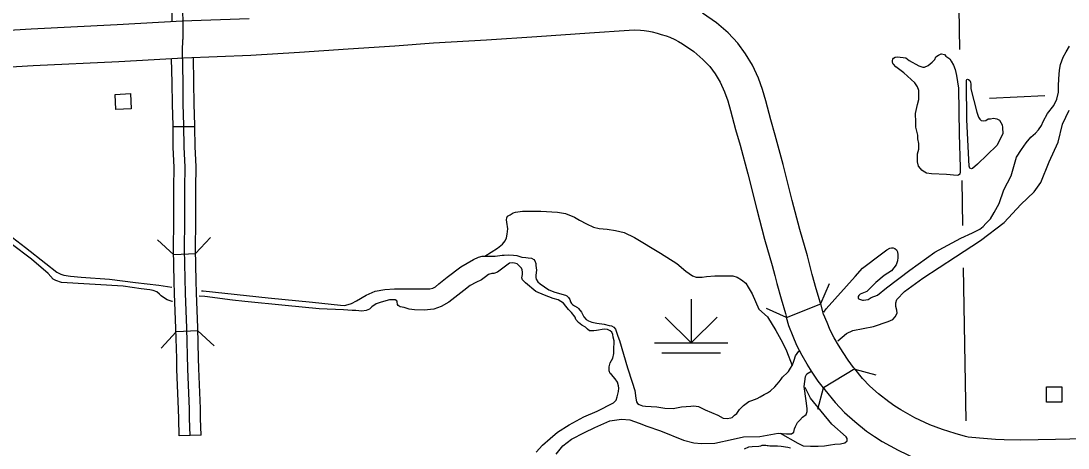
# Model space of a CAD drawing. Extents: x 1084508 to 1142749, y 1057638 to 1093403.
# Drawn here: x 1114434 to 1116682, y 1064991 to 1065908 of the extents above; entities that cross this region are included whole.
import ezdxf

# ---------------------------------------------------------------- set-up
doc = ezdxf.new("R2010")
doc.units = 0
for name, color, linetype in [('Level 10', 7, 'Continuous'), ('Level 35', 7, 'Continuous'), ('Level 37', 7, 'Continuous'), ('Level 38', 7, 'Continuous'), ('Level 4', 7, 'Continuous'), ('Level 44', 7, 'Continuous'), ('Level 45', 7, 'Continuous'), ('Level 47', 7, 'Continuous'), ('Level 5', 7, 'Continuous'), ('Level 56', 7, 'Continuous')]:
    doc.layers.add(name, color=color, linetype=linetype)

msp = doc.modelspace()

# ---------------------------------------------------------------- linework, layer by layer
at = {"layer": 'Level 10'}
for p, q in [((1116077.6, 1065271.6), (1116150.9, 1065300.9)), ((1116224.1, 1065161), (1116156.6, 1065120))]:
    msp.add_line(p, q, dxfattribs=at)
for points in [[(1116150.9, 1065300.9), (1116150.6, 1065301.8), (1116141, 1065333.1), (1116132.4, 1065364), (1116128.4, 1065380.5), (1116122.4, 1065404), (1116105.8, 1065460.6), (1116089.6, 1065522.8), (1116070.1, 1065599.6), (1116053.4, 1065662.5), (1116044, 1065695.4), (1116033.1, 1065736.8), (1116026, 1065760.5), (1116017.3, 1065785.4), (1116004.2, 1065813.3), (1115989.5, 1065837.7), (1115973, 1065860.5), (1115952, 1065882.2), (1115926.9, 1065904.3), (1115897, 1065924.9)], [(1114779.8, 1065907.6), (1114640.2, 1065899.3), (1114456.1, 1065890.7), (1114372.5, 1065885.4), (1114289.9, 1065882.4), (1114232.9, 1065878.7), (1114113.9, 1065876.1), (1114013.7, 1065874.4), (1113949.7, 1065874.4)], [(1114923.7, 1065912.7), (1114779.8, 1065907.6)], [(1114782.7, 1065829.1), (1114927.6, 1065834.4), (1115032, 1065841), (1115136.6, 1065848.2), (1115236.4, 1065854.6), (1115319.4, 1065861), (1115433.3, 1065867.2), (1115541.4, 1065874.9), (1115654.7, 1065882.6), (1115739.7, 1065888.4), (1115750.7, 1065888.7), (1115764.3, 1065888.1), (1115771.9, 1065887.4), (1115781.8, 1065885.9), (1115788.8, 1065884.3), (1115799.7, 1065881.7), (1115808.3, 1065879), (1115819.2, 1065875.7), (1115826.9, 1065872.9), (1115837.7, 1065868.2), (1115845.8, 1065864.2), (1115854.4, 1065858.9), (1115878.6, 1065842.4), (1115897.8, 1065825.4), (1115912.7, 1065809.9), (1115924, 1065794.3), (1115934.9, 1065776.3), (1115944.6, 1065755.7), (1115951.4, 1065736.3), (1115957.6, 1065715.6), (1115968.3, 1065674.7), (1115977.7, 1065641.6), (1115994.2, 1065579.9), (1116013.6, 1065503.3), (1116030.2, 1065439.8), (1116046.7, 1065383.3), (1116052.2, 1065361.4), (1116056.5, 1065344.1), (1116065.7, 1065311.1), (1116075.3, 1065279.6), (1116077.6, 1065271.6)], [(1113950.1, 1065795.9), (1114014.4, 1065795.9), (1114115.4, 1065797.6), (1114236.2, 1065800.3), (1114293.8, 1065804), (1114376.4, 1065807), (1114460.5, 1065812.3), (1114644.4, 1065821), (1114782.7, 1065829.1)], [(1116224.1, 1065161), (1116221.6, 1065164.1), (1116209.6, 1065179.9), (1116198.8, 1065196.4), (1116189, 1065212), (1116179.5, 1065228), (1116171.3, 1065243.9), (1116164.6, 1065260.4), (1116157.2, 1065278.6), (1116150.9, 1065300.9)], [(1116156.6, 1065120), (1116145.4, 1065134.6), (1116132.8, 1065154), (1116122, 1065171.1), (1116110.8, 1065190), (1116099.9, 1065211.1), (1116091.9, 1065230.8), (1116082.8, 1065253.1), (1116077.6, 1065271.6)], [(1116467.7, 1065014.6), (1116461.7, 1065015.8), (1116439.6, 1065022.2), (1116412.1, 1065030.6), (1116385.5, 1065040.8), (1116353.2, 1065056.1), (1116322.9, 1065072.8), (1116310, 1065081), (1116296.9, 1065090.2), (1116275.1, 1065107.8), (1116256.4, 1065124.2), (1116240.5, 1065140.6), (1116224.1, 1065161)], [(1116156.6, 1065120), (1116159.8, 1065115.7), (1116181.7, 1065088.6), (1116202.3, 1065067.3), (1116224.5, 1065047.8), (1116249.6, 1065027.5), (1116266.3, 1065015.8), (1116282.9, 1065005.2), (1116317.5, 1064986.2), (1116354.6, 1064968.6), (1116386.6, 1064956.3), (1116417.3, 1064947), (1116443, 1064939.6), (1116457.5, 1064936.8)], [(1117103.3, 1065016.2), (1117040.4, 1065015.4), (1116940.1, 1065014.3), (1116858.2, 1065012.4), (1116748.1, 1065011.2), (1116655.2, 1065009.4), (1116580.8, 1065007.9), (1116545, 1065009), (1116526.4, 1065009.5), (1116491.8, 1065012), (1116467.7, 1065014.6)]]:
    msp.add_lwpolyline(points, dxfattribs=at)
at = {"layer": 'Level 35'}
for points in [[(1116157.6, 1065282.8), (1116162.4, 1065289.6), (1116224.9, 1065359.7), (1116240.8, 1065377.4), (1116281.4, 1065408), (1116293.2, 1065416.9), (1116299.6, 1065420.4), (1116302.6, 1065421), (1116306.7, 1065421), (1116310.2, 1065419.8), (1116313.8, 1065416.3), (1116315.5, 1065412.1), (1116316.7, 1065405.7), (1116316.7, 1065400.4), (1116316.1, 1065393.3), (1116312.6, 1065384.5), (1116302.6, 1065371.5), (1116287.3, 1065361.5), (1116269.6, 1065346.7), (1116250.2, 1065327.3), (1116236, 1065321.4), (1116232.5, 1065318.5), (1116231.3, 1065316.1), (1116231.3, 1065313.7), (1116231.3, 1065312), (1116234.3, 1065310.8), (1116240.8, 1065308.4), (1116242.5, 1065308.4), (1116252.5, 1065310.2), (1116259, 1065314.3), (1116272.6, 1065319.6), (1116292, 1065335), (1116342.6, 1065373.3), (1116396.2, 1065411.6), (1116451.6, 1065441.6), (1116476.9, 1065453.4), (1116492.8, 1065461.1), (1116499.9, 1065466.4), (1116505.2, 1065473.4), (1116515.2, 1065483.4), (1116523.4, 1065496.4), (1116534, 1065515.8), (1116544, 1065545.3), (1116560, 1065575.4), (1116571.1, 1065615.4), (1116582.3, 1065631.9), (1116591.8, 1065646.1), (1116602.4, 1065658.4), (1116612.4, 1065667.3), (1116618.3, 1065674.3), (1116624.7, 1065683.2), (1116628.3, 1065692), (1116637.7, 1065709.1), (1116651.2, 1065726.8), (1116657.7, 1065740.3), (1116661.2, 1065755.1), (1116661.2, 1065768.6), (1116662.4, 1065783.4), (1116663.6, 1065802.2), (1116665.4, 1065814.6), (1116671.3, 1065830.5), (1116677.7, 1065841.7), (1116684.8, 1065853.5)], [(1116473.3, 1065762.2), (1116485.8, 1065712.3), (1116489.4, 1065701.6), (1116492.5, 1065697.4), (1116495.6, 1065694.4), (1116499.7, 1065693.9), (1116505.3, 1065694.4), (1116510.4, 1065698), (1116515.6, 1065698), (1116522.2, 1065699.5), (1116528.9, 1065698), (1116535, 1065694.9), (1116540.7, 1065685.1), (1116541.2, 1065679.5), (1116541.7, 1065665.6), (1116528.9, 1065640.5), (1116487.4, 1065600.5), (1116477.1, 1065591.2), (1116475, 1065590.7), (1116470.9, 1065591.7), (1116469.4, 1065596.4), (1116464.3, 1065695.4), (1116464, 1065774.8), (1116464, 1065779.2), (1116464.2, 1065780.9), (1116465, 1065782.2), (1116466.4, 1065782.7), (1116468.2, 1065782.2), (1116470.9, 1065780.4), (1116471.8, 1065778.7), (1116472.3, 1065776.5), (1116473.1, 1065772.1), (1116473.1, 1065768.6), (1116473.1, 1065764.7), (1116473.3, 1065762.2)], [(1116440.5, 1065401.9), (1116494.3, 1065436.5), (1116544.9, 1065475.6), (1116580.8, 1065514.1), (1116609, 1065541), (1116623.8, 1065561.5), (1116641.1, 1065605.8), (1116660.9, 1065647.5), (1116669.9, 1065686.6), (1116684, 1065716.7)], [(1114368.8, 1065478.8), (1114443.7, 1065421.4), (1114487.1, 1065387.6), (1114510.7, 1065368.4), (1114519.3, 1065364.1), (1114525.9, 1065362.1), (1114540.5, 1065360.1), (1114563, 1065357.8), (1114624, 1065353.8), (1114680, 1065346.5), (1114730.1, 1065340.5), (1114758.2, 1065336.3)], [(1114759.4, 1065305.5), (1114758.6, 1065305.7), (1114748, 1065309.3), (1114742, 1065313), (1114735, 1065317.6), (1114731.4, 1065321.6), (1114725.4, 1065326.3), (1114718.1, 1065329.6), (1114710.5, 1065330.9), (1114692.3, 1065332.9), (1114653.5, 1065338.5), (1114520.9, 1065346.5), (1114509, 1065350.5), (1114503.4, 1065353.8), (1114492.4, 1065366), (1114456.3, 1065396.5), (1114413.2, 1065429.4)], [(1114964.7, 1065313.3), (1115059.8, 1065304.4), (1115120.2, 1065297.7), (1115128.4, 1065297.4), (1115136.1, 1065299.1), (1115143.4, 1065301.1), (1115154, 1065307), (1115174.8, 1065319), (1115187.8, 1065325.3), (1115194.4, 1065327.6), (1115215.3, 1065331.6), (1115235.8, 1065333.2), (1115293.5, 1065332.9), (1115305.8, 1065332.6), (1115311.7, 1065333.2), (1115318.3, 1065334.5), (1115324, 1065337.2), (1115330.9, 1065343.5), (1115348.8, 1065358.1), (1115378.3, 1065380), (1115405.2, 1065395.6), (1115416.4, 1065400.5), (1115424.1, 1065402.8), (1115429.7, 1065402.8), (1115435.7, 1065402.8), (1115443, 1065402.8), (1115451.9, 1065403.2), (1115466.8, 1065404.8), (1115471.1, 1065405.5), (1115480.7, 1065405.8), (1115491.4, 1065405.2), (1115498.6, 1065404.2), (1115509.2, 1065400.9), (1115518.2, 1065400.2), (1115523.2, 1065399.2), (1115529.8, 1065398.5), (1115535.4, 1065395.6), (1115537.4, 1065392.9), (1115539.7, 1065387.6), (1115539.7, 1065383.3), (1115541.1, 1065373.3), (1115539.1, 1065362.1), (1115539.4, 1065357.4), (1115540.4, 1065353.8), (1115543.7, 1065348.1), (1115549, 1065343.5), (1115566.9, 1065330.9), (1115580.2, 1065325.6), (1115602.7, 1065319.3)], [(1115510.6, 1065363.6), (1115510.6, 1065368.3), (1115510.3, 1065373.5), (1115508.7, 1065377.1), (1115503.9, 1065382.6), (1115499.2, 1065386.2), (1115493.6, 1065388.2), (1115489.2, 1065388.6), (1115482.9, 1065387.8), (1115468.6, 1065377.1), (1115457.1, 1065368.7), (1115449.2, 1065366), (1115444.9, 1065365.6), (1115437.7, 1065363.6), (1115431, 1065358.8), (1115422.7, 1065352.5), (1115410.4, 1065346.5), (1115398.1, 1065339.8), (1115384.6, 1065329.1), (1115352.9, 1065304.1), (1115336.3, 1065294.6), (1115320.4, 1065289.4), (1115299.8, 1065287.1), (1115279.2, 1065287.8), (1115267.3, 1065289.4), (1115257, 1065292.6), (1115248.3, 1065294.2), (1115245.9, 1065295.8), (1115243.5, 1065297.4), (1115242.3, 1065299.3), (1115241.9, 1065304.9), (1115240.8, 1065306.9), (1115237.2, 1065308.9), (1115234, 1065309.3), (1115225.3, 1065308.9), (1115207.5, 1065304.5), (1115196.4, 1065300.5), (1115187.6, 1065294.2), (1115182.1, 1065289), (1115175.2, 1065286.5), (1115165.6, 1065284.8), (1115152.6, 1065286.5), (1115144.7, 1065286.1), (1115126.5, 1065288.1), (1115074.4, 1065290.1), (1115001.5, 1065297.1), (1114914.7, 1065305.7), (1114887.8, 1065308.7), (1114828.5, 1065316.3), (1114816.6, 1065317.1)], [(1116187.5, 1065221.3), (1116206.5, 1065237.1), (1116220, 1065243.5), (1116264.2, 1065251.9), (1116295.6, 1065262.8), (1116305.9, 1065267.3), (1116311, 1065273), (1116314.9, 1065280.7), (1116314.2, 1065287.1), (1116312.3, 1065294.8), (1116312.3, 1065302.5), (1116314.2, 1065310.2), (1116330.9, 1065326.9), (1116370, 1065355.7), (1116440.5, 1065401.9)], [(1115706.2, 1065088.4), (1115712.1, 1065094), (1115713.8, 1065100.9), (1115716.8, 1065112.8), (1115717.4, 1065119.7), (1115716.6, 1065124.7), (1115714.5, 1065132.4), (1115709.6, 1065139.4), (1115701.8, 1065148.6), (1115699, 1065151.4), (1115696.9, 1065157), (1115696.9, 1065159.8), (1115696.9, 1065165.4), (1115699, 1065173.8), (1115704.6, 1065184.3), (1115706.8, 1065194.1), (1115706.8, 1065202.6), (1115706.8, 1065208.2), (1115707.5, 1065213.8), (1115707.5, 1065217.3), (1115707.5, 1065221.5), (1115705.4, 1065229.2), (1115704.6, 1065234.8), (1115702.5, 1065239.7), (1115699, 1065242.5), (1115693.4, 1065245.3), (1115686.4, 1065246), (1115669.6, 1065243.2), (1115664, 1065242.5), (1115657, 1065242.5), (1115654.9, 1065242.5), (1115650, 1065246), (1115645.8, 1065250.3), (1115638, 1065255.2), (1115631, 1065260.8), (1115625.4, 1065267.1), (1115624, 1065272), (1115615.6, 1065281.8), (1115609.3, 1065288.8), (1115603.7, 1065295.8), (1115598.8, 1065302.2), (1115587.6, 1065309.2), (1115576.3, 1065312), (1115558.1, 1065319), (1115539.2, 1065327.4), (1115517.5, 1065345.6), (1115510.6, 1065352.5), (1115509.5, 1065356.8), (1115510.6, 1065363.6)], [(1114821.4, 1065328.6), (1114825.2, 1065328.6), (1114964.7, 1065313.3)], [(1115602.7, 1065319.3), (1115605.7, 1065317.6), (1115609.7, 1065314.3), (1115612.3, 1065310), (1115613.6, 1065305), (1115615.6, 1065301.7), (1115618.3, 1065299.1), (1115622.3, 1065296.1), (1115628.6, 1065293.1), (1115630.6, 1065290.4), (1115637.2, 1065282.5), (1115642.5, 1065272.9), (1115647.5, 1065267.2), (1115652.1, 1065263.9), (1115659.4, 1065261.3), (1115670.3, 1065259.3), (1115686.2, 1065257), (1115696.5, 1065254.3), (1115702.1, 1065253.3), (1115706.8, 1065250.7), (1115710.1, 1065246.3), (1115712.4, 1065239.7), (1115715.1, 1065231.1), (1115719, 1065221.8), (1115735.9, 1065163.1), (1115746.2, 1065132.3), (1115752.2, 1065114.4), (1115754.2, 1065097.8), (1115755.8, 1065090.5), (1115757.8, 1065086.9), (1115761.5, 1065084.2), (1115768.4, 1065081.6), (1115774.7, 1065080.9), (1115798.9, 1065079.6), (1115816.5, 1065076.9), (1115834.4, 1065075.9), (1115851.9, 1065079.2), (1115871.8, 1065081.2), (1115878.8, 1065081.6), (1115888.7, 1065080.2), (1115902.7, 1065073.3), (1115929.8, 1065061.3), (1115941.8, 1065055.4), (1115950.4, 1065054.7), (1115957.7, 1065055.7), (1115960.7, 1065056.7), (1115966, 1065061.3), (1115970.6, 1065065.3), (1115976.9, 1065073.9), (1115985.2, 1065082.6)], [(1115985.2, 1065082.6), (1115996.4, 1065091), (1116002.8, 1065092.8), (1116014.6, 1065097.5), (1116021.1, 1065101), (1116029.9, 1065106.3), (1116036.4, 1065109.3), (1116042.9, 1065114), (1116052.3, 1065122.8), (1116057, 1065127.6), (1116061.7, 1065132.9), (1116065.7, 1065139.1), (1116069.2, 1065143.2), (1116071.1, 1065145.2), (1116077.7, 1065151.1), (1116081.8, 1065155.4), (1116086, 1065162.6), (1116089.6, 1065168.3), (1116092.8, 1065175.5), (1116093.8, 1065180), (1116097.1, 1065188.8), (1116104.1, 1065198.8), (1116104.4, 1065199.1)], [(1115583, 1064978.1), (1115597.1, 1064996.1), (1115615.7, 1065010.2), (1115643.9, 1065024.3), (1115666.3, 1065035.2), (1115698.3, 1065049.3), (1115723.3, 1065053.1), (1115741.3, 1065051.8), (1115761.1, 1065044.8), (1115777.8, 1065037.7), (1115807.3, 1065028.1), (1115856.6, 1065008.2), (1115878.4, 1065002.5), (1115895.1, 1065000.5), (1115923.9, 1065001.8), (1115963, 1065010.2), (1115985.4, 1065015.3), (1116020, 1065015.9), (1116059.8, 1065023), (1116077.7, 1065021.7), (1116088, 1065021.7), (1116093.1, 1065024.9), (1116095, 1065032), (1116097, 1065037.1), (1116101.4, 1065046.1), (1116105.9, 1065050.6), (1116111.7, 1065057), (1116119.4, 1065063.4), (1116121.9, 1065069.2), (1116121.9, 1065076.2), (1116120, 1065092.2), (1116115.5, 1065123), (1116116.8, 1065133.9), (1116118.1, 1065144.8), (1116121.3, 1065150.6), (1116129.8, 1065155.6)], [(1115540.3, 1064982.3), (1115553.8, 1064997.1), (1115570, 1065011.5), (1115586.2, 1065025), (1115610.9, 1065041.2), (1115642.4, 1065058.2), (1115670.7, 1065070.4), (1115706.2, 1065088.4)], [(1116086.2, 1064990.9), (1116080.1, 1064992.5), (1116066.3, 1064994.4), (1116058.3, 1064995.1), (1116054.3, 1064995.1), (1116050.6, 1064995.1), (1116045.6, 1064995.1), (1116041.9, 1064995.1), (1116038.1, 1064995.6), (1116035.8, 1064996), (1116033, 1064996.7), (1116029.7, 1064996.7), (1116026.9, 1064996.7), (1116024.8, 1064996.5), (1116023.1, 1064996), (1116021.7, 1064995.3), (1116018.2, 1064994.4), (1116003.7, 1064993.9), (1115996.2, 1064993), (1115986.3, 1064989)]]:
    msp.add_lwpolyline(points, dxfattribs=at)
msp.add_lwpolyline([(1116447, 1065763.9), (1116448, 1065664.8), (1116450, 1065593.5), (1116450, 1065583.8), (1116449.5, 1065579.1), (1116446.4, 1065577.1), (1116443.9, 1065576.1), (1116420.8, 1065578.1), (1116389, 1065579.7), (1116378.2, 1065581.2), (1116371, 1065585.3), (1116368, 1065587.4), (1116364.9, 1065590.9), (1116360.8, 1065596.1), (1116358.7, 1065605.3), (1116358.7, 1065622.8), (1116361.3, 1065633), (1116361.3, 1065644.8), (1116359.2, 1065655.1), (1116359.2, 1065662.8), (1116355.1, 1065680.2), (1116355.1, 1065690.5), (1116354.1, 1065709), (1116358.7, 1065728.5), (1116361.3, 1065739.7), (1116361.3, 1065746.4), (1116361.3, 1065758.7), (1116358.7, 1065766.4), (1116353.1, 1065775.1), (1116329.5, 1065796.7), (1116312.1, 1065809.5), (1116306.9, 1065815.2), (1116305.9, 1065816.7), (1116305.4, 1065820.3), (1116305.4, 1065823.4), (1116305.9, 1065825.9), (1116306.9, 1065828), (1116310.5, 1065830), (1116315.7, 1065830.6), (1116333.6, 1065829), (1116340.8, 1065822.9), (1116361.8, 1065811.6), (1116370, 1065808.5), (1116374.1, 1065808.5), (1116381.3, 1065812.1), (1116390, 1065819.3), (1116395.7, 1065824.9), (1116398.2, 1065831.1), (1116403.9, 1065834.7), (1116409.5, 1065837.2), (1116410, 1065837.2), (1116416.7, 1065836.2), (1116419.8, 1065832.6), (1116428, 1065826.5), (1116431.1, 1065821.3), (1116435.7, 1065813.1), (1116439.8, 1065803.9), (1116442.3, 1065791.1)], close=True, dxfattribs=at)
at = {"layer": 'Level 37'}
for points in [[(1116169.3, 1065343.7), (1116150.6, 1065300.5)], [(1116077.6, 1065271.6), (1116034.4, 1065290.3)], [(1116224, 1065160.1), (1116269.6, 1065148.5)], [(1116145, 1065074.4), (1116156.6, 1065120)]]:
    msp.add_lwpolyline(points, dxfattribs=at)
at = {"layer": 'Level 38'}
for points in [[(1114762, 1065406.2), (1114727.2, 1065438)], [(1114840.8, 1065443.2), (1114809, 1065408.4)], [(1114735.2, 1065205.4), (1114766.9, 1065240.2)], [(1114814, 1065242.4), (1114848.7, 1065210.6)]]:
    msp.add_lwpolyline(points, dxfattribs=at)
at = {"layer": 'Level 4'}
for points in [[(1116422.6, 1067078.5), (1116435.3, 1066760.4), (1116447.6, 1065934.8), (1116449.1, 1065847)], [(1116453.9, 1065565.6), (1116455.6, 1065468.9)], [(1116457.1, 1065377.7), (1116462.7, 1065049.6)]]:
    msp.add_lwpolyline(points, dxfattribs=at)
at = {"layer": 'Level 44'}
for p, q in [((1115872.8, 1065310.7), (1115872.8, 1065216.6)), ((1115872.8, 1065216.6), (1115817.3, 1065272.1)), ((1115872.8, 1065216.6), (1115928.3, 1065272.1)), ((1115794.4, 1065216.6), (1115951.3, 1065216.6)), ((1115810, 1065195.2), (1115935.6, 1065195.2))]:
    msp.add_line(p, q, dxfattribs=at)
at = {"layer": 'Level 45'}
for p, q in [((1114807.5, 1065680.7), (1114760.5, 1065680.6)), ((1114809.1, 1065408.3), (1114762, 1065406.2)), ((1114814, 1065243), (1114766.9, 1065240.2)), ((1114820.9, 1065018.9), (1114773.8, 1065017.3))]:
    msp.add_line(p, q, dxfattribs=at)
for points in [[(1114756.1, 1066035.6), (1114756.2, 1066030.8), (1114755.4, 1066004), (1114755.2, 1065981.9), (1114756.7, 1065958.3), (1114757.4, 1065943.8), (1114757.6, 1065906.3)], [(1114780.9, 1065944.4), (1114781.2, 1065890.4), (1114781.3, 1065868.4)], [(1114797.3, 1065018.1), (1114796.1, 1065054.2), (1114795.9, 1065075.5), (1114794.3, 1065109.1), (1114792.5, 1065161.2), (1114790.3, 1065248.4), (1114787, 1065323.9), (1114785.3, 1065418), (1114785.8, 1065478.1), (1114785.9, 1065511.4), (1114785.7, 1065526.1), (1114785.5, 1065549.3), (1114786.8, 1065594.8), (1114784.1, 1065636.9), (1114784, 1065683.4), (1114782.5, 1065729.8), (1114781.9, 1065775.8), (1114780.5, 1065842.8), (1114781.3, 1065868.4)], [(1114807.5, 1065680.7), (1114807.5, 1065683.8), (1114806, 1065730.3), (1114805.4, 1065776.2), (1114804.3, 1065829.9)], [(1114760.5, 1065680.6), (1114760.5, 1065683), (1114759, 1065729.2), (1114758.3, 1065775.4), (1114757.2, 1065827.6)], [(1114762.3, 1065514.8), (1114762.2, 1065525.9), (1114762, 1065549.6), (1114763.2, 1065594.3), (1114760.6, 1065636.1), (1114760.5, 1065680.6)], [(1114809.4, 1065515.3), (1114809.3, 1065526.4), (1114809.1, 1065549.1), (1114810.3, 1065595.2), (1114807.7, 1065637.7), (1114807.5, 1065680.7)], [(1114763, 1065348.9), (1114761.8, 1065417.9), (1114762.3, 1065478.3), (1114762.4, 1065511.3), (1114762.3, 1065514.8)], [(1114810.1, 1065349.8), (1114808.9, 1065418.1), (1114809.4, 1065478), (1114809.4, 1065511.5), (1114809.4, 1065515.3)], [(1114768.4, 1065183.1), (1114766.7, 1065247.6), (1114763.4, 1065323.2), (1114763, 1065348.9)], [(1114815.4, 1065184.3), (1114813.8, 1065249.2), (1114810.5, 1065324.6), (1114810.1, 1065349.8)], [(1114773.8, 1065017.3), (1114772.6, 1065053.7), (1114772.4, 1065074.8), (1114770.8, 1065108.1), (1114768.9, 1065160.5), (1114768.4, 1065183.1)], [(1114820.9, 1065018.9), (1114819.6, 1065054.7), (1114819.5, 1065076.2), (1114817.8, 1065110.1), (1114816, 1065161.9), (1114815.4, 1065184.3)]]:
    msp.add_lwpolyline(points, dxfattribs=at)
at = {"layer": 'Level 47'}
for points in [[(1115429.7, 1065402.8), (1115457.3, 1065420), (1115467.9, 1065428.6), (1115473.4, 1065435.7), (1115476.1, 1065442.4), (1115477.7, 1065450.2), (1115479.3, 1065461.6), (1115477.3, 1065476.2), (1115476.5, 1065481.3), (1115476.9, 1065485.6), (1115478.5, 1065488.8), (1115484, 1065491.9), (1115490.7, 1065496.2), (1115495.8, 1065497.4), (1115510.7, 1065499.4), (1115550, 1065499.8), (1115585.8, 1065497.4), (1115603.1, 1065494.7), (1115622.3, 1065486.4), (1115633, 1065480.5), (1115648.3, 1065472.3), (1115663.2, 1065465.6), (1115675, 1065462.4), (1115692.7, 1065460.9), (1115710.4, 1065458.1), (1115729.2, 1065453.8), (1115750.9, 1065443.2), (1115806.7, 1065409.7), (1115842, 1065387.3), (1115861.3, 1065370.8), (1115875.8, 1065361), (1115883.3, 1065358.2), (1115887.6, 1065358.2), (1115896.3, 1065357.8), (1115906.1, 1065359), (1115923.7, 1065360.5), (1115941.3, 1065361.1), (1115962.1, 1065361.1), (1115971.3, 1065357.8), (1115981, 1065352), (1115990, 1065344.8), (1115995.4, 1065336.3), (1116003.8, 1065322), (1116018.2, 1065289.4), (1116036.4, 1065273.1), (1116054.6, 1065243.1), (1116069, 1065217.7), (1116077.4, 1065200.1), (1116089.6, 1065168.3)], [(1116063.9, 1065022.7), (1116101.5, 1065001.3), (1116113.2, 1064995.9), (1116129.3, 1064995.1), (1116145.4, 1064995.1), (1116159, 1064995.9), (1116171.8, 1064998), (1116181.3, 1064999.5), (1116193.4, 1065000.2), (1116202.5, 1065002.4), (1116208, 1065006.8), (1116208, 1065009.4), (1116208, 1065011.6), (1116205.4, 1065014.9), (1116175.1, 1065042.4), (1116128.9, 1065098), (1116117.9, 1065121.3)]]:
    msp.add_lwpolyline(points, dxfattribs=at)
at = {"layer": 'Level 5'}
msp.add_lwpolyline([(1116632.3, 1065747.2), (1116513, 1065741.8)], dxfattribs=at)
at = {"layer": 'Level 56'}
for points in [[(1114638, 1065717.7), (1114636.1, 1065750.3), (1114668.8, 1065752.2), (1114670.7, 1065719.5)], [(1116635.8, 1065089.8), (1116635.8, 1065122.5), (1116668.6, 1065122.5), (1116668.6, 1065089.8)]]:
    msp.add_lwpolyline(points, close=True, dxfattribs=at)

doc.saveas('drawing.dxf')
